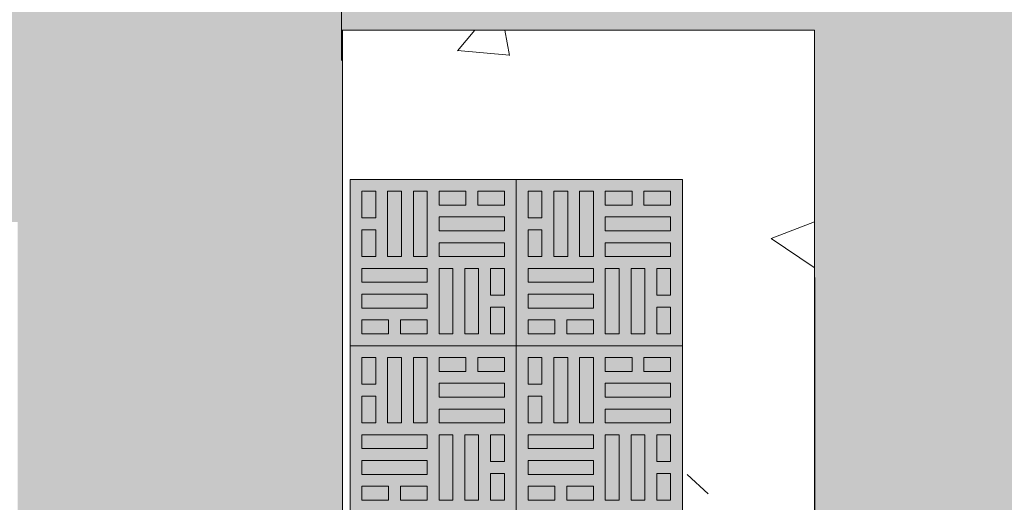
# Model space of a CAD drawing. Header units: metres. Extents: x 10.2 to 107.4, y -18.3 to 5.6.
# Tile 683 of 734: x 67.1 to 69.4, y 1.5 to 2.7. Entities that reach past the tile are written whole.
import ezdxf

# ---------------------------------------------------------------- set-up
doc = ezdxf.new("R2010")
doc.units = ezdxf.units.M
doc.layers.add('A-DETL', color=7, linetype='Continuous', lineweight=5, true_color=0x00a600)
for name, color, linetype, lineweight in [('A-DETL-GENF', 7, 'Continuous', 5), ('A-WALL-PATT', 7, 'Continuous', 5), ('I-WALL', 7, 'Continuous', 5), ('Q-CASE', 7, 'Continuous', 5)]:
    doc.layers.add(name, color=color, linetype=linetype, lineweight=lineweight)

# ---------------------------------------------------------------- blocks, each defined once
blk = doc.blocks.new('COBOGÓ-TACO-CHINÊS6 - COBOGÓ-TACO-CHINÊS-1852677-FACH_AMARELO_mini')
at = {"layer": 'Q-CASE', "true_color": 0xd2d2d2}
h = blk.add_hatch(color=254, dxfattribs=at)
h.paths.add_polyline_path([(-15.295, 1.52), (-14.905, 1.52), (-14.905, 1.91), (-15.295, 1.91), (-15.295, 1.6686)])
h.paths.add_polyline_path([(-15.0258, 1.5479), (-15.0258, 1.7011), (-14.9933, 1.7011), (-14.9933, 1.5479)])
h.paths.add_polyline_path([(-15.0536, 1.5479), (-15.0861, 1.5479), (-15.0861, 1.7011), (-15.0536, 1.7011)])
h.paths.add_polyline_path([(-14.9654, 1.5479), (-14.9654, 1.6105), (-14.9329, 1.6105), (-14.9329, 1.5479)])
h.paths.add_polyline_path([(-15.114, 1.5479), (-15.1766, 1.5479), (-15.1766, 1.5804), (-15.114, 1.5804), (-15.114, 1.5521)])
h.paths.add_polyline_path([(-15.2597, 1.5479), (-15.2672, 1.5479), (-15.2672, 1.5804), (-15.2045, 1.5804), (-15.2045, 1.5479)])
h.paths.add_polyline_path([(-15.2605, 1.6082), (-15.2672, 1.6082), (-15.2672, 1.6407), (-15.114, 1.6407), (-15.114, 1.6082), (-15.2597, 1.6082)])
h.paths.add_polyline_path([(-14.953, 1.6384), (-14.9654, 1.6384), (-14.9654, 1.7011), (-14.9329, 1.7011), (-14.9329, 1.6384)])
h.paths.add_polyline_path([(-15.114, 1.6686), (-15.2672, 1.6686), (-15.2651, 1.7011), (-15.114, 1.7011)])
h.paths.add_polyline_path([(-15.2347, 1.7289), (-15.2672, 1.7289), (-15.2672, 1.7916), (-15.2347, 1.7916), (-15.2347, 1.7712)])
h.paths.add_polyline_path([(-15.2068, 1.7289), (-15.2068, 1.8821), (-15.1743, 1.8821), (-15.1743, 1.7289)])
h.paths.add_polyline_path([(-14.9372, 1.7289), (-15.0861, 1.7289), (-15.0861, 1.7614), (-14.9329, 1.7614), (-14.9329, 1.7289)])
h.paths.add_polyline_path([(-15.114, 1.7289), (-15.1465, 1.7289), (-15.1465, 1.8821), (-15.114, 1.8821), (-15.114, 1.7614)])
h.paths.add_polyline_path([(-14.9329, 1.7893), (-15.0861, 1.7893), (-15.0861, 1.8218), (-14.9329, 1.8218)])
h.paths.add_polyline_path([(-15.2347, 1.8195), (-15.2672, 1.8195), (-15.2672, 1.8821), (-15.2347, 1.8821)])
h.paths.add_polyline_path([(-15.0583, 1.8496), (-15.0861, 1.8496), (-15.0861, 1.8821), (-15.0234, 1.8821), (-15.0234, 1.8496)])
h.paths.add_polyline_path([(-14.9329, 1.8496), (-14.9956, 1.8496), (-14.9956, 1.8821), (-14.9329, 1.8821), (-14.9329, 1.8543)])
at = {"layer": 'Q-CASE'}
for p, q in [((-14.905, 1.91), (-15.295, 1.91)), ((-14.905, 1.52), (-14.905, 1.91)), ((-15.295, 1.52), (-14.905, 1.52))]:
    blk.add_line(p, q, dxfattribs=at)
blk = doc.blocks.new('COBOGÓ-TACO-CHINÊS7 - COBOGÓ-TACO-CHINÊS-1852754-FACH_AMARELO_mini')
at = {"layer": 'Q-CASE', "true_color": 0xd2d2d2}
h = blk.add_hatch(color=254, dxfattribs=at)
h.paths.add_polyline_path([(-14.6033, 1.52), (-14.515, 1.52), (-14.515, 1.91), (-14.905, 1.91), (-14.905, 1.52), (-14.6358, 1.52)])
h.paths.add_polyline_path([(-14.724, 1.5479), (-14.7866, 1.5479), (-14.7866, 1.5804), (-14.724, 1.5804), (-14.724, 1.5521)])
h.paths.add_polyline_path([(-14.5429, 1.5479), (-14.5754, 1.5479), (-14.5754, 1.6105), (-14.5429, 1.6105)])
h.paths.add_polyline_path([(-14.6961, 1.5479), (-14.6961, 1.7011), (-14.6636, 1.7011), (-14.6636, 1.5479)])
h.paths.add_polyline_path([(-14.6033, 1.5479), (-14.6358, 1.5479), (-14.6358, 1.7011), (-14.6033, 1.7011), (-14.6033, 1.6105)])
h.paths.add_polyline_path([(-14.8145, 1.5479), (-14.8772, 1.5479), (-14.8772, 1.5804), (-14.8145, 1.5804), (-14.8145, 1.568)])
h.paths.add_polyline_path([(-14.8772, 1.6082), (-14.8772, 1.6407), (-14.724, 1.6407), (-14.724, 1.6082), (-14.8145, 1.6082)])
h.paths.add_polyline_path([(-14.5754, 1.6384), (-14.5754, 1.7011), (-14.5429, 1.7011), (-14.5429, 1.6384), (-14.563, 1.6384)])
h.paths.add_polyline_path([(-14.724, 1.6686), (-14.8772, 1.6686), (-14.8772, 1.7011), (-14.724, 1.7011)])
h.paths.add_polyline_path([(-14.8772, 1.7289), (-14.8772, 1.7916), (-14.8447, 1.7916), (-14.8447, 1.7289), (-14.8659, 1.7289)])
h.paths.add_polyline_path([(-14.8168, 1.7289), (-14.8168, 1.8821), (-14.7843, 1.8821), (-14.7843, 1.7289)])
h.paths.add_polyline_path([(-14.7565, 1.7289), (-14.7565, 1.8821), (-14.724, 1.8821), (-14.724, 1.7289)])
h.paths.add_polyline_path([(-14.6961, 1.7289), (-14.6961, 1.7614), (-14.5429, 1.7614), (-14.5429, 1.7289), (-14.6636, 1.7289)])
h.paths.add_polyline_path([(-14.6961, 1.7893), (-14.6961, 1.8218), (-14.5429, 1.8218), (-14.5429, 1.7893)])
h.paths.add_polyline_path([(-14.8447, 1.8195), (-14.8772, 1.8195), (-14.8772, 1.8821), (-14.8447, 1.8821)])
h.paths.add_polyline_path([(-14.5429, 1.8496), (-14.6056, 1.8496), (-14.6056, 1.8821), (-14.5429, 1.8821)])
h.paths.add_polyline_path([(-14.6683, 1.8496), (-14.6961, 1.8496), (-14.6961, 1.8821), (-14.6334, 1.8821), (-14.6334, 1.8496)])
at = {"layer": 'Q-CASE'}
for p, q in [((-14.905, 1.91), (-14.905, 1.52)), ((-14.515, 1.91), (-14.905, 1.91)), ((-14.905, 1.52), (-14.515, 1.52))]:
    blk.add_line(p, q, dxfattribs=at)
blk = doc.blocks.new('COBOGÓ-TACO-CHINÊS8 - COBOGÓ-TACO-CHINÊS-1852837-FACH_AMARELO_mini')
at = {"layer": 'Q-CASE', "true_color": 0xd2d2d2}
h = blk.add_hatch(color=254, dxfattribs=at)
h.paths.add_polyline_path([(-15.0861, 1.91), (-14.905, 1.91), (-14.905, 2.3), (-15.295, 2.3), (-15.295, 1.91), (-15.114, 1.91)])
h.paths.add_polyline_path([(-15.2597, 1.9379), (-15.2672, 1.9379), (-15.2672, 1.9704), (-15.2045, 1.9704), (-15.2045, 1.9379)])
h.paths.add_polyline_path([(-15.0861, 1.9379), (-15.0861, 2.0911), (-15.0536, 2.0911), (-15.0536, 1.9379)])
h.paths.add_polyline_path([(-14.9933, 1.9379), (-15.0258, 1.9379), (-15.0258, 2.0911), (-14.9933, 2.0911), (-14.9933, 2.0265)])
h.paths.add_polyline_path([(-15.1766, 1.9379), (-15.1766, 1.9704), (-15.114, 1.9704), (-15.114, 1.9379)])
h.paths.add_polyline_path([(-14.9329, 1.9379), (-14.9654, 1.9379), (-14.9654, 2.0005), (-14.9329, 2.0005)])
h.paths.add_polyline_path([(-15.2045, 1.9982), (-15.2672, 1.9982), (-15.2672, 2.0307), (-15.114, 2.0307), (-15.114, 1.9982), (-15.1766, 1.9982)])
h.paths.add_polyline_path([(-14.9654, 2.0284), (-14.9654, 2.0911), (-14.9329, 2.0911), (-14.9329, 2.0284), (-14.953, 2.0284)])
h.paths.add_polyline_path([(-15.114, 2.0586), (-15.2672, 2.0586), (-15.2672, 2.0911), (-15.114, 2.0911)])
h.paths.add_polyline_path([(-15.2068, 2.1189), (-15.2068, 2.2721), (-15.1743, 2.2721), (-15.1743, 2.1189)])
h.paths.add_polyline_path([(-15.2347, 2.1189), (-15.2672, 2.1189), (-15.2672, 2.1816), (-15.2347, 2.1816)])
h.paths.add_polyline_path([(-15.1465, 2.1189), (-15.1465, 2.2721), (-15.114, 2.2721), (-15.114, 2.1189)])
h.paths.add_polyline_path([(-15.0861, 2.1189), (-15.0861, 2.1514), (-14.9329, 2.1514), (-14.9329, 2.1189), (-15.0536, 2.1189)])
h.paths.add_polyline_path([(-15.0861, 2.1793), (-15.0861, 2.2118), (-14.9329, 2.2118), (-14.9329, 2.1793)])
h.paths.add_polyline_path([(-15.2597, 2.2095), (-15.2672, 2.2095), (-15.2672, 2.2721), (-15.2347, 2.2721), (-15.2347, 2.2095)])
h.paths.add_polyline_path([(-14.9329, 2.2396), (-14.9956, 2.2396), (-14.9956, 2.2721), (-14.9329, 2.2721)])
h.paths.add_polyline_path([(-15.0583, 2.2396), (-15.0861, 2.2396), (-15.0861, 2.2721), (-15.0234, 2.2721), (-15.0234, 2.2396)])
at = {"layer": 'Q-CASE'}
for p, q in [((-14.905, 1.91), (-14.905, 2.3)), ((-15.295, 1.91), (-14.905, 1.91))]:
    blk.add_line(p, q, dxfattribs=at)
blk = doc.blocks.new('COBOGÓ-TACO-CHINÊS10 - COBOGÓ-TACO-CHINÊS-1852914-FACH_AMARELO_mini')
at = {"layer": 'Q-CASE', "true_color": 0xd2d2d2}
h = blk.add_hatch(color=254, dxfattribs=at)
h.paths.add_polyline_path([(-14.8772, 1.91), (-14.515, 1.91), (-14.515, 2.3), (-14.905, 2.3), (-14.905, 1.91), (-14.8987, 1.91)])
h.paths.add_polyline_path([(-14.8568, 1.9379), (-14.8772, 1.9379), (-14.8772, 1.9704), (-14.8145, 1.9704), (-14.8145, 1.9379)])
h.paths.add_polyline_path([(-14.724, 1.9379), (-14.7866, 1.9379), (-14.7866, 1.9704), (-14.724, 1.9704), (-14.724, 1.9421)])
h.paths.add_polyline_path([(-14.6961, 1.9379), (-14.6961, 2.0911), (-14.6636, 2.0911), (-14.6636, 1.9379)])
h.paths.add_polyline_path([(-14.5429, 1.9379), (-14.5754, 1.9379), (-14.5754, 2.0005), (-14.5429, 2.0005)])
h.paths.add_polyline_path([(-14.6033, 1.9379), (-14.6358, 1.9379), (-14.6358, 2.0911), (-14.6033, 2.0911), (-14.6033, 2.0265)])
h.paths.add_polyline_path([(-14.724, 1.9982), (-14.8772, 1.9982), (-14.8772, 2.0307), (-14.724, 2.0307), (-14.724, 2.0265)])
h.paths.add_polyline_path([(-14.5429, 2.0284), (-14.5754, 2.0284), (-14.5754, 2.0911), (-14.5429, 2.0911)])
h.paths.add_polyline_path([(-14.724, 2.0586), (-14.8772, 2.0586), (-14.8772, 2.0911), (-14.724, 2.0911)])
h.paths.add_polyline_path([(-14.724, 2.1189), (-14.7565, 2.1189), (-14.7565, 2.2721), (-14.724, 2.2721), (-14.724, 2.137)])
h.paths.add_polyline_path([(-14.8772, 2.1189), (-14.8772, 2.1816), (-14.8447, 2.1816), (-14.8447, 2.1189), (-14.8659, 2.1189)])
h.paths.add_polyline_path([(-14.8168, 2.1189), (-14.8168, 2.2721), (-14.7843, 2.2721), (-14.7843, 2.1189)])
h.paths.add_polyline_path([(-14.6961, 2.1189), (-14.6961, 2.1514), (-14.5429, 2.1514), (-14.5429, 2.1189), (-14.6636, 2.1189)])
h.paths.add_polyline_path([(-14.6961, 2.1793), (-14.6961, 2.2118), (-14.5429, 2.2118), (-14.5429, 2.1793)])
h.paths.add_polyline_path([(-14.8447, 2.2095), (-14.8772, 2.2095), (-14.8772, 2.2721), (-14.8447, 2.2721)])
h.paths.add_polyline_path([(-14.6961, 2.2396), (-14.6961, 2.2721), (-14.6334, 2.2721), (-14.6334, 2.2396), (-14.6683, 2.2396)])
h.paths.add_polyline_path([(-14.6056, 2.2396), (-14.6056, 2.2721), (-14.5429, 2.2721), (-14.5429, 2.2396), (-14.5831, 2.2396)])
at = {"layer": 'Q-CASE'}
for p, q in [((-14.905, 2.3), (-14.905, 1.91)), ((-14.905, 1.91), (-14.515, 1.91))]:
    blk.add_line(p, q, dxfattribs=at)

msp = doc.modelspace()

# ---------------------------------------------------------------- hatches: boundary and pattern name
at = {"layer": 'A-DETL-GENF', "true_color": 0xffee7f}
h = msp.add_hatch(color=41, dxfattribs=at)
h.paths.add_polyline_path([(65.2305, -0.11), (65.863, -0.11), (65.863, 0.85), (65.063, 0.85), (65.063, -0.11), (65.2254, -0.11)])
h.paths.add_polyline_path([(71.903, -0.06), (71.903, 3.625), (70.818, 3.625), (70.818, 2.088), (70.933, 2.088), (70.933, 1.888), (70.818, 1.888), (70.818, 1.538), (70.884, 1.5359), (70.8845, 1.5337), (70.883, 1.11), (70.818, 1.11), (70.818, -0.0593), (71.4878, -0.0597)])
h.paths.add_polyline_path([(69.3231, -0.06), (70.748, -0.06), (70.748, 1.11), (70.683, 1.11), (70.6815, 1.3526), (70.6837, 1.5374), (70.6874, 1.538), (70.748, 1.538), (70.748, 1.888), (70.633, 1.888), (70.633, 2.088), (70.748, 2.088), (70.748, 3.625), (67.823, 3.625), (67.823, 2.65), (68.9331, 2.6496), (68.9332, -0.0288), (69.3222, -0.0599)])
h.paths.add_polyline_path([(65.3878, 0.13), (65.2254, 0.1307), (65.2164, 0.1359), (65.2112, 0.145), (65.2105, 0.15), (65.2112, 0.5152), (65.2164, 0.5241), (65.227, 0.5295), (65.2305, 0.53), (65.7007, 0.5293), (65.7097, 0.5241), (65.7149, 0.5152), (65.7155, 0.4946), (65.7149, 0.1448), (65.7097, 0.1359), (65.6991, 0.1305), (65.6902, 0.13), (65.5323, 0.13)])
h.paths.add_polyline_path([(68.5348, 0.3779), (68.5348, 0.5311), (68.5023, 0.5311), (68.5023, 0.3779)])
h.paths.add_polyline_path([(68.0845, 0.3779), (68.0845, 0.5311), (68.052, 0.5311), (68.052, 0.3779)])
h.paths.add_polyline_path([(68.5952, 0.3779), (68.5952, 0.4405), (68.5627, 0.4405), (68.5627, 0.3779)])
h.paths.add_polyline_path([(68.4745, 0.3779), (68.4745, 0.5311), (68.442, 0.5311), (68.442, 0.3779)])
h.paths.add_polyline_path([(68.1123, 0.3779), (68.1448, 0.3779), (68.1448, 0.5311), (68.1123, 0.5311), (68.1123, 0.3881)])
h.paths.add_polyline_path([(67.9336, 0.3779), (67.9336, 0.4104), (67.8709, 0.4104), (67.8709, 0.3779), (67.8784, 0.3779)])
h.paths.add_polyline_path([(68.4141, 0.3779), (68.4141, 0.4104), (68.3514, 0.4104), (68.3514, 0.3779), (68.3713, 0.3779)])
h.paths.add_polyline_path([(68.1727, 0.3779), (68.2052, 0.3779), (68.2052, 0.4405), (68.1727, 0.4405), (68.1727, 0.4104)])
h.paths.add_polyline_path([(67.9813, 0.3779), (68.0241, 0.3779), (68.0241, 0.4104), (67.9614, 0.4104), (67.9614, 0.3779)])
h.paths.add_polyline_path([(68.3236, 0.3779), (68.3236, 0.4104), (68.2609, 0.4104), (68.2609, 0.3779)])
h.paths.add_polyline_path([(67.8784, 0.4382), (68.0241, 0.4382), (68.0241, 0.4707), (67.8709, 0.4707), (67.8709, 0.4382)])
h.paths.add_polyline_path([(68.3902, 0.4382), (68.4141, 0.4382), (68.4141, 0.4707), (68.2609, 0.4707), (68.2609, 0.4382), (68.3514, 0.4382)])
h.paths.add_polyline_path([(68.5952, 0.4684), (68.5952, 0.5311), (68.5627, 0.5311), (68.5627, 0.4684), (68.5751, 0.4684)])
h.paths.add_polyline_path([(68.2052, 0.4684), (68.2052, 0.5311), (68.1727, 0.5311), (68.1727, 0.4684), (68.1851, 0.4684)])
h.paths.add_polyline_path([(67.8709, 0.4986), (68.0241, 0.4986), (68.0241, 0.5311), (67.8709, 0.5311)])
h.paths.add_polyline_path([(68.2609, 0.4986), (68.4141, 0.4986), (68.4141, 0.5311), (68.2609, 0.5311)])
h.paths.add_polyline_path([(68.3816, 0.5589), (68.4141, 0.5589), (68.4141, 0.7121), (68.3816, 0.7121), (68.3816, 0.5673)])
h.paths.add_polyline_path([(68.442, 0.5589), (68.5952, 0.5589), (68.5952, 0.5914), (68.442, 0.5914)])
h.paths.add_polyline_path([(67.8784, 0.5589), (67.9034, 0.5589), (67.9034, 0.6216), (67.8709, 0.6216), (67.8709, 0.5589)])
h.paths.add_polyline_path([(68.3213, 0.5589), (68.3538, 0.5589), (68.3538, 0.7121), (68.3213, 0.7121), (68.3213, 0.5739)])
h.paths.add_polyline_path([(68.2609, 0.5589), (68.2934, 0.5589), (68.2934, 0.6216), (68.2609, 0.6216)])
h.paths.add_polyline_path([(67.9313, 0.5589), (67.9638, 0.5589), (67.9638, 0.7121), (67.9313, 0.7121), (67.9313, 0.5739)])
h.paths.add_polyline_path([(67.9916, 0.5589), (68.0241, 0.5589), (68.0241, 0.7121), (67.9916, 0.7121), (67.9916, 0.5673)])
h.paths.add_polyline_path([(68.052, 0.5589), (68.2052, 0.5589), (68.2052, 0.5914), (68.052, 0.5914)])
h.paths.add_polyline_path([(68.2052, 0.6193), (68.2052, 0.6518), (68.052, 0.6518), (68.052, 0.6193), (68.1949, 0.6193)])
h.paths.add_polyline_path([(68.5673, 0.6193), (68.5952, 0.6193), (68.5952, 0.6518), (68.442, 0.6518), (68.442, 0.6193), (68.5325, 0.6193)])
h.paths.add_polyline_path([(67.9034, 0.6495), (67.9034, 0.7121), (67.8709, 0.7121), (67.8709, 0.6495), (67.8784, 0.6495)])
h.paths.add_polyline_path([(68.2934, 0.6495), (68.2934, 0.7121), (68.2609, 0.7121), (68.2609, 0.6495)])
h.paths.add_polyline_path([(68.5952, 0.6796), (68.5952, 0.7121), (68.5325, 0.7121), (68.5325, 0.6796), (68.5627, 0.6796)])
h.paths.add_polyline_path([(68.1727, 0.6796), (68.2052, 0.6796), (68.2052, 0.7121), (68.1425, 0.7121), (68.1425, 0.6796), (68.1704, 0.6796)])
h.paths.add_polyline_path([(68.052, 0.6796), (68.1147, 0.6796), (68.1147, 0.7121), (68.052, 0.7121), (68.052, 0.7008)])
h.paths.add_polyline_path([(68.5047, 0.6796), (68.5047, 0.7121), (68.442, 0.7121), (68.442, 0.6796), (68.4698, 0.6796)])
h.paths.add_polyline_path([(67.9336, 0.7679), (67.9336, 0.8004), (67.8709, 0.8004), (67.8709, 0.7679), (67.8784, 0.7679)])
h.paths.add_polyline_path([(67.9614, 0.7679), (68.0241, 0.7679), (68.0241, 0.8004), (67.9614, 0.8004)])
h.paths.add_polyline_path([(68.2052, 0.7679), (68.2052, 0.8305), (68.1727, 0.8305), (68.1727, 0.7679)])
h.paths.add_polyline_path([(68.1448, 0.7679), (68.1448, 0.9211), (68.1123, 0.9211), (68.1123, 0.7679)])
h.paths.add_polyline_path([(68.0845, 0.7679), (68.0845, 0.9211), (68.052, 0.9211), (68.052, 0.7679)])
h.paths.add_polyline_path([(68.5348, 0.7679), (68.5348, 0.9211), (68.5023, 0.9211), (68.5023, 0.7679)])
h.paths.add_polyline_path([(68.3514, 0.7679), (68.4141, 0.7679), (68.4141, 0.8004), (68.3514, 0.8004)])
h.paths.add_polyline_path([(68.2609, 0.7679), (68.3236, 0.7679), (68.3236, 0.8004), (68.2609, 0.8004)])
h.paths.add_polyline_path([(68.5952, 0.7679), (68.5952, 0.8305), (68.5627, 0.8305), (68.5627, 0.7679)])
h.paths.add_polyline_path([(68.442, 0.7679), (68.4745, 0.7679), (68.4745, 0.9211), (68.442, 0.9211), (68.442, 0.7818)])
h.paths.add_polyline_path([(67.8784, 0.8282), (68.0241, 0.8282), (68.0241, 0.8607), (67.8709, 0.8607), (67.8709, 0.8282)])
h.paths.add_polyline_path([(68.3236, 0.8282), (68.4141, 0.8282), (68.4141, 0.8607), (68.2609, 0.8607), (68.2609, 0.8282), (68.2738, 0.8282)])
h.paths.add_polyline_path([(68.5952, 0.8584), (68.5952, 0.9211), (68.5627, 0.9211), (68.5627, 0.8584), (68.5751, 0.8584)])
h.paths.add_polyline_path([(68.2052, 0.8584), (68.2052, 0.9211), (68.1727, 0.9211), (68.1727, 0.8584), (68.1851, 0.8584)])
h.paths.add_polyline_path([(68.0241, 0.8886), (68.0241, 0.9211), (67.8709, 0.9211), (67.8709, 0.8886), (67.9916, 0.8886)])
h.paths.add_polyline_path([(68.4141, 0.8886), (68.4141, 0.9211), (68.2609, 0.9211), (68.2609, 0.8886), (68.3816, 0.8886)])
h.paths.add_polyline_path([(67.9638, 0.9489), (67.9638, 1.1021), (67.9313, 1.1021), (67.9313, 0.9489)])
h.paths.add_polyline_path([(68.4141, 0.9489), (68.4141, 1.1021), (68.3816, 1.1021), (68.3816, 0.9489)])
h.paths.add_polyline_path([(68.2934, 0.9489), (68.2934, 1.0116), (68.2609, 1.0116), (68.2609, 0.9489)])
h.paths.add_polyline_path([(68.3538, 0.9489), (68.3538, 1.1021), (68.3213, 1.1021), (68.3213, 0.9489)])
h.paths.add_polyline_path([(67.9916, 0.9489), (68.0241, 0.9489), (68.0241, 1.1021), (67.9916, 1.1021), (67.9916, 0.9814)])
h.paths.add_polyline_path([(67.8784, 0.9489), (67.9034, 0.9489), (67.9034, 1.0116), (67.8709, 1.0116), (67.8709, 0.9489)])
h.paths.add_polyline_path([(68.442, 0.9489), (68.5952, 0.9489), (68.5952, 0.9814), (68.442, 0.9814)])
h.paths.add_polyline_path([(68.052, 0.9489), (68.2052, 0.9489), (68.2052, 0.9814), (68.052, 0.9814)])
h.paths.add_polyline_path([(68.5849, 1.0093), (68.5952, 1.0093), (68.5952, 1.0418), (68.442, 1.0418), (68.442, 1.0093), (68.5673, 1.0093)])
h.paths.add_polyline_path([(68.052, 1.0093), (68.2052, 1.0093), (68.2052, 1.0418), (68.052, 1.0418)])
h.paths.add_polyline_path([(67.9034, 1.0395), (67.9034, 1.1021), (67.8709, 1.1021), (67.8709, 1.0395), (67.8784, 1.0395)])
h.paths.add_polyline_path([(68.2934, 1.0395), (68.2918, 1.1021), (68.2609, 1.1021), (68.2609, 1.0395), (68.2836, 1.0395)])
h.paths.add_polyline_path([(68.165, 1.0696), (68.2052, 1.0696), (68.2052, 1.1021), (68.1425, 1.1021), (68.1425, 1.0696)])
h.paths.add_polyline_path([(68.0798, 1.0696), (68.1147, 1.0696), (68.1147, 1.1021), (68.052, 1.1021), (68.052, 1.0696)])
h.paths.add_polyline_path([(68.5047, 1.0696), (68.5047, 1.1021), (68.442, 1.1021), (68.442, 1.0696), (68.4698, 1.0696)])
h.paths.add_polyline_path([(68.5952, 1.0696), (68.5952, 1.1021), (68.5325, 1.1021), (68.5325, 1.0696), (68.5627, 1.0696)])
h.paths.add_polyline_path([(68.1123, 1.1579), (68.1448, 1.1579), (68.1448, 1.3111), (68.1123, 1.3111), (68.1123, 1.1681)])
h.paths.add_polyline_path([(68.0845, 1.1579), (68.0845, 1.3111), (68.052, 1.3111), (68.052, 1.1579)])
h.paths.add_polyline_path([(67.8784, 1.1579), (67.9336, 1.1579), (67.9336, 1.1904), (67.8709, 1.1904), (67.8709, 1.1579)])
h.paths.add_polyline_path([(68.2052, 1.1579), (68.2052, 1.2205), (68.1727, 1.2205), (68.1727, 1.1579)])
h.paths.add_polyline_path([(68.0241, 1.1579), (68.0241, 1.1904), (67.9614, 1.1904), (67.9614, 1.1579), (67.9813, 1.1579)])
h.paths.add_polyline_path([(68.4141, 1.1579), (68.4141, 1.1904), (68.3514, 1.1904), (68.3514, 1.1579), (68.3713, 1.1579)])
h.paths.add_polyline_path([(68.5952, 1.1579), (68.5952, 1.2205), (68.5627, 1.2205), (68.5627, 1.1579)])
h.paths.add_polyline_path([(68.3209, 1.1579), (68.3236, 1.1579), (68.323, 1.1904), (68.2609, 1.1904), (68.2609, 1.1579), (68.313, 1.1579)])
h.paths.add_polyline_path([(68.5023, 1.1579), (68.5348, 1.1579), (68.5348, 1.3111), (68.5023, 1.3111), (68.5023, 1.1681)])
h.paths.add_polyline_path([(68.442, 1.1579), (68.4745, 1.1579), (68.4745, 1.3111), (68.442, 1.3111), (68.442, 1.1718)])
h.paths.add_polyline_path([(67.9336, 1.2182), (68.0241, 1.2182), (68.0241, 1.2507), (67.8709, 1.2507), (67.8709, 1.2182), (67.8784, 1.2182)])
h.paths.add_polyline_path([(68.3296, 1.2182), (68.4141, 1.2182), (68.4141, 1.2507), (68.2609, 1.2507), (68.2609, 1.2182), (68.3236, 1.2182)])
h.paths.add_polyline_path([(68.1851, 1.2484), (68.2052, 1.2484), (68.2052, 1.3111), (68.1727, 1.3111), (68.1727, 1.2484)])
h.paths.add_polyline_path([(68.5751, 1.2484), (68.5952, 1.2484), (68.5952, 1.3111), (68.5627, 1.3111), (68.5627, 1.2484)])
h.paths.add_polyline_path([(68.2609, 1.2786), (68.4141, 1.2786), (68.4141, 1.3111), (68.2609, 1.3111)])
h.paths.add_polyline_path([(67.9034, 1.2786), (68.0241, 1.2786), (68.0241, 1.3111), (67.8709, 1.3111), (67.8709, 1.2786), (67.8784, 1.2786)])
h.paths.add_polyline_path([(68.0241, 1.3389), (68.0241, 1.4921), (67.9916, 1.4921), (67.9916, 1.3389)])
h.paths.add_polyline_path([(67.9638, 1.3389), (67.9638, 1.4921), (67.9313, 1.4921), (67.9313, 1.3389)])
h.paths.add_polyline_path([(68.4141, 1.3389), (68.4141, 1.4921), (68.3816, 1.4921), (68.3816, 1.3389)])
h.paths.add_polyline_path([(68.3538, 1.3389), (68.3538, 1.4921), (68.3213, 1.4921), (68.3213, 1.3389)])
h.paths.add_polyline_path([(68.2609, 1.3389), (68.2934, 1.3389), (68.2934, 1.4016), (68.2609, 1.4016)])
h.paths.add_polyline_path([(67.9034, 1.3389), (67.9034, 1.4016), (67.8709, 1.4016), (67.8709, 1.3389), (67.8784, 1.3389)])
h.paths.add_polyline_path([(68.442, 1.3389), (68.5952, 1.3389), (68.5952, 1.3714), (68.442, 1.3714)])
h.paths.add_polyline_path([(68.052, 1.3389), (68.2052, 1.3389), (68.2052, 1.3714), (68.052, 1.3714)])
h.paths.add_polyline_path([(68.1773, 1.3993), (68.2052, 1.3993), (68.2052, 1.4318), (68.052, 1.4318), (68.052, 1.3993), (68.1425, 1.3993)])
h.paths.add_polyline_path([(68.442, 1.3993), (68.5952, 1.3993), (68.5952, 1.4318), (68.442, 1.4318)])
h.paths.add_polyline_path([(67.8784, 1.4295), (67.9034, 1.4295), (67.9034, 1.4921), (67.8709, 1.4921), (67.8709, 1.4295)])
h.paths.add_polyline_path([(68.2934, 1.4295), (68.2934, 1.4921), (68.2609, 1.4921), (68.2609, 1.4295)])
h.paths.add_polyline_path([(68.052, 1.4596), (68.1147, 1.4596), (68.1147, 1.4921), (68.052, 1.4921), (68.052, 1.4808)])
h.paths.add_polyline_path([(68.1425, 1.4596), (68.2052, 1.4596), (68.2052, 1.4921), (68.1425, 1.4921), (68.1425, 1.4639)])
h.paths.add_polyline_path([(68.4698, 1.4596), (68.5047, 1.4596), (68.5047, 1.4921), (68.442, 1.4921), (68.442, 1.4596)])
h.paths.add_polyline_path([(68.5952, 1.4596), (68.5952, 1.4921), (68.5325, 1.4921), (68.5325, 1.4596), (68.5627, 1.4596)])
h.paths.add_polyline_path([(68.5673, 1.5479), (68.5952, 1.5479), (68.5952, 1.6105), (68.5627, 1.6105), (68.5627, 1.5479)])
h.paths.add_polyline_path([(68.4141, 1.5479), (68.4141, 1.5804), (68.3514, 1.5804), (68.3514, 1.5479), (68.3713, 1.5479)])
h.paths.add_polyline_path([(68.5023, 1.5479), (68.5348, 1.5479), (68.5348, 1.7011), (68.5023, 1.7011), (68.5023, 1.5581)])
h.paths.add_polyline_path([(67.9813, 1.5479), (68.0241, 1.5479), (68.0241, 1.5804), (67.9614, 1.5804), (67.9614, 1.5479)])
h.paths.add_polyline_path([(68.3236, 1.5479), (68.3236, 1.5804), (68.2609, 1.5804), (68.2609, 1.5479)])
h.paths.add_polyline_path([(68.2052, 1.5479), (68.2052, 1.6105), (68.1727, 1.6105), (68.1727, 1.5479)])
h.paths.add_polyline_path([(67.9336, 1.5479), (67.9336, 1.5804), (67.8709, 1.5804), (67.8709, 1.5479), (67.8784, 1.5479)])
h.paths.add_polyline_path([(68.4745, 1.5479), (68.4745, 1.7011), (68.442, 1.7011), (68.442, 1.5479)])
h.paths.add_polyline_path([(68.1448, 1.5479), (68.1448, 1.7011), (68.1123, 1.7011), (68.1123, 1.5479)])
h.paths.add_polyline_path([(68.0845, 1.5479), (68.0845, 1.7011), (68.052, 1.7011), (68.052, 1.5479)])
h.paths.add_polyline_path([(68.0241, 1.6082), (68.0241, 1.6407), (67.8709, 1.6407), (67.8709, 1.6082), (68.0091, 1.6082)])
h.paths.add_polyline_path([(68.2738, 1.6082), (68.4141, 1.6082), (68.4141, 1.6407), (68.2609, 1.6407), (68.2609, 1.6082)])
h.paths.add_polyline_path([(68.1727, 1.6384), (68.2052, 1.6384), (68.2052, 1.7011), (68.1727, 1.7011), (68.1727, 1.6732)])
h.paths.add_polyline_path([(68.5813, 1.6384), (68.5952, 1.6384), (68.5952, 1.7011), (68.5627, 1.7011), (68.5627, 1.6384)])
h.paths.add_polyline_path([(68.2934, 1.6686), (68.4141, 1.6686), (68.4141, 1.7011), (68.2609, 1.7011), (68.2609, 1.6686)])
h.paths.add_polyline_path([(68.0241, 1.6686), (68.0241, 1.7011), (67.8709, 1.7011), (67.8709, 1.6686), (67.9916, 1.6686)])
h.paths.add_polyline_path([(68.1448, 1.7289), (68.2052, 1.7289), (68.2052, 1.7614), (68.052, 1.7614), (68.052, 1.7289), (68.1174, 1.7289)])
h.paths.add_polyline_path([(67.8716, 1.7289), (67.9034, 1.7289), (67.9034, 1.7916), (67.8709, 1.7916), (67.8709, 1.7289)])
h.paths.add_polyline_path([(68.0241, 1.7289), (68.0241, 1.8821), (67.9916, 1.8821), (67.9916, 1.7289)])
h.paths.add_polyline_path([(67.9313, 1.7289), (67.9638, 1.7289), (67.9638, 1.8821), (67.9313, 1.8821), (67.9313, 1.7439)])
h.paths.add_polyline_path([(68.2609, 1.7289), (68.2934, 1.7289), (68.2934, 1.7916), (68.2609, 1.7916), (68.2609, 1.7614)])
h.paths.add_polyline_path([(68.3213, 1.7289), (68.3538, 1.7289), (68.3538, 1.8821), (68.3213, 1.8821), (68.3213, 1.7439)])
h.paths.add_polyline_path([(68.3816, 1.7289), (68.4141, 1.7289), (68.4141, 1.8821), (68.3816, 1.8821), (68.3816, 1.7373)])
h.paths.add_polyline_path([(68.442, 1.7289), (68.5952, 1.7289), (68.5952, 1.7614), (68.442, 1.7614)])
h.paths.add_polyline_path([(68.052, 1.7893), (68.2052, 1.7893), (68.2052, 1.8218), (68.052, 1.8218)])
h.paths.add_polyline_path([(68.5952, 1.7893), (68.5952, 1.8218), (68.442, 1.8218), (68.442, 1.7893), (68.5849, 1.7893)])
h.paths.add_polyline_path([(67.9034, 1.8195), (67.9034, 1.8821), (67.8709, 1.8821), (67.8709, 1.8195), (67.8784, 1.8195)])
h.paths.add_polyline_path([(68.2934, 1.8195), (68.2934, 1.8821), (68.2609, 1.8821), (68.2609, 1.8195)])
h.paths.add_polyline_path([(68.5325, 1.8496), (68.5952, 1.8496), (68.5952, 1.8821), (68.5325, 1.8821), (68.5325, 1.8539)])
h.paths.add_polyline_path([(68.5047, 1.8496), (68.5047, 1.8821), (68.442, 1.8821), (68.442, 1.8496), (68.4698, 1.8496)])
h.paths.add_polyline_path([(68.1727, 1.8496), (68.2052, 1.8496), (68.2052, 1.8821), (68.1425, 1.8821), (68.1425, 1.8496), (68.1704, 1.8496)])
h.paths.add_polyline_path([(68.0798, 1.8496), (68.1147, 1.8496), (68.1147, 1.8821), (68.052, 1.8821), (68.052, 1.8496)])
h.paths.add_polyline_path([(67.9614, 1.9379), (68.0241, 1.9379), (68.0241, 1.9704), (67.9614, 1.9704)])
h.paths.add_polyline_path([(68.5348, 1.9379), (68.5348, 2.0911), (68.5023, 2.0911), (68.5023, 1.9379)])
h.paths.add_polyline_path([(68.1448, 1.9379), (68.1448, 2.0911), (68.1123, 2.0911), (68.1123, 1.9379)])
h.paths.add_polyline_path([(68.5627, 1.9379), (68.5952, 1.9379), (68.5952, 2.0005), (68.5627, 2.0005), (68.5627, 1.9704)])
h.paths.add_polyline_path([(67.8709, 1.9379), (67.9336, 1.9379), (67.9336, 1.9704), (67.8709, 1.9704)])
h.paths.add_polyline_path([(68.1727, 1.9379), (68.2052, 1.9379), (68.2052, 2.0005), (68.1727, 2.0005), (68.1727, 1.9704)])
h.paths.add_polyline_path([(68.052, 1.9379), (68.0845, 1.9379), (68.0845, 2.0911), (68.052, 2.0911), (68.052, 1.9518)])
h.paths.add_polyline_path([(68.2813, 1.9379), (68.3236, 1.9379), (68.3236, 1.9704), (68.2609, 1.9704), (68.2609, 1.9379)])
h.paths.add_polyline_path([(68.4745, 1.9379), (68.4745, 2.0911), (68.442, 2.0911), (68.442, 1.9379)])
h.paths.add_polyline_path([(68.3514, 1.9379), (68.4141, 1.9379), (68.4141, 1.9704), (68.3514, 1.9704)])
h.paths.add_polyline_path([(67.9336, 1.9982), (68.0241, 1.9982), (68.0241, 2.0307), (67.8709, 2.0307), (67.8709, 1.9982), (67.8784, 1.9982)])
h.paths.add_polyline_path([(68.4141, 1.9982), (68.4141, 2.0307), (68.2609, 2.0307), (68.2609, 1.9982), (68.3991, 1.9982)])
h.paths.add_polyline_path([(68.1851, 2.0284), (68.2052, 2.0284), (68.2052, 2.0911), (68.1727, 2.0911), (68.1727, 2.0284)])
h.paths.add_polyline_path([(68.5952, 2.0284), (68.5952, 2.0911), (68.5627, 2.0911), (68.5627, 2.0284), (68.5813, 2.0284)])
h.paths.add_polyline_path([(67.9638, 2.0586), (68.0241, 2.0586), (68.0241, 2.0911), (67.8709, 2.09), (67.8709, 2.0586), (67.9313, 2.0586)])
h.paths.add_polyline_path([(68.2609, 2.0586), (68.4141, 2.0586), (68.4141, 2.0911), (68.2609, 2.0911)])
h.paths.add_polyline_path([(67.9916, 2.1189), (68.0241, 2.1189), (68.0241, 2.2721), (67.9916, 2.2721), (67.9916, 2.1514)])
h.paths.add_polyline_path([(67.8709, 2.1189), (67.9034, 2.1189), (67.9034, 2.1816), (67.8709, 2.1816)])
h.paths.add_polyline_path([(67.9313, 2.1189), (67.9638, 2.1189), (67.9638, 2.2721), (67.9313, 2.2721), (67.9313, 2.1339)])
h.paths.add_polyline_path([(68.3816, 2.1189), (68.4141, 2.1189), (68.4141, 2.2721), (68.3816, 2.2721), (68.3816, 2.1273)])
h.paths.add_polyline_path([(68.2609, 2.1189), (68.2934, 2.1189), (68.2934, 2.1816), (68.2609, 2.1816)])
h.paths.add_polyline_path([(68.3213, 2.1189), (68.3538, 2.1189), (68.3538, 2.2721), (68.3213, 2.2721), (68.3213, 2.1339)])
h.paths.add_polyline_path([(68.052, 2.1189), (68.2052, 2.1189), (68.2052, 2.1514), (68.052, 2.1514)])
h.paths.add_polyline_path([(68.442, 2.1189), (68.5952, 2.1189), (68.5952, 2.1514), (68.442, 2.1514)])
h.paths.add_polyline_path([(68.1147, 2.1793), (68.2052, 2.1793), (68.2052, 2.2118), (68.052, 2.2118), (68.052, 2.1793), (68.0759, 2.1793)])
h.paths.add_polyline_path([(68.442, 2.1793), (68.5952, 2.1793), (68.5952, 2.2118), (68.442, 2.2118)])
h.paths.add_polyline_path([(67.8784, 2.2095), (67.9034, 2.2095), (67.9031, 2.2721), (67.8709, 2.2705), (67.8709, 2.2095)])
h.paths.add_polyline_path([(68.2609, 2.2095), (68.2934, 2.2095), (68.2934, 2.2721), (68.2609, 2.2721)])
h.paths.add_polyline_path([(68.5627, 2.2396), (68.5952, 2.2396), (68.5952, 2.2721), (68.5325, 2.2721), (68.5325, 2.2396), (68.555, 2.2396)])
h.paths.add_polyline_path([(68.442, 2.2396), (68.5047, 2.2396), (68.5047, 2.2721), (68.442, 2.2721), (68.442, 2.2608)])
h.paths.add_polyline_path([(68.0798, 2.2396), (68.1147, 2.2396), (68.1147, 2.2721), (68.052, 2.2721), (68.052, 2.2396)])
h.paths.add_polyline_path([(68.2052, 2.2396), (68.2052, 2.2721), (68.1425, 2.2721), (68.1425, 2.2396), (68.1727, 2.2396)])
h.paths.add_polyline_path([(69.8185, 3.67), (70.748, 3.67), (70.75, 4.93), (70.818, 4.93), (70.818, 3.67), (71.903, 3.67), (71.9014, 5.225), (67.668, 5.225), (67.668, 4.27), (67.843, 4.27), (67.843, 4.225), (67.823, 4.225), (67.823, 3.67), (69.7733, 3.67)])
at = {"layer": 'A-DETL-GENF', "true_color": 0xdbcc9e}
msp.add_hatch(color=9, dxfattribs=at).paths.add_polyline_path([(64.903, 2.5786), (67.823, 2.5786), (67.823, 2.6986), (64.903, 2.6986), (64.903, 2.65)])
at = {"layer": 'A-WALL-PATT', "true_color": 0xa2a2a2}
h = msp.add_hatch(dxfattribs=at)
h.set_pattern_fill('FP_26', color=253, style=0, pattern_type=2)
h.set_pattern_definition([(50, (66.9191, 1.2), (1.45713, -0.1272), [0.1524, -1.676]), (355, (66.9191, 1.2), (-0.2819, 1.5284), [0.1219, -1.341]), (100.45, (67.0411, 1.189), (1.1755, 1.40046), [0.1295, -1.425]), (46.184, (66.919, 1.606), (2.169, -0.3364), [0.2286, -2.515]), (96.64, (67.1, 1.578), (1.899, 1.9797), [0.1943, -2.137]), (351.18, (66.919, 1.606), (1.8988, 1.9794), [0.1829, -2.012]), (21, (67.1231, 1.505), (1.21276, -0.8177), [0.1524, -1.676]), (326, (67.1231, 1.505), (0.4944, 1.47345), [0.1219, -1.341]), (71.45, (67.2241, 1.437), (1.707, 0.655), [0.1295, -1.425]), (37.5, (66.9191, 1.2), (0.02471, 0.67643), [0.06706, -1.258, 0.06706, -1.294, -1.346]), (37.5, (66.9191, 1.2), (0.02471, 0.67643), [-2.686, 0.06706, -1.279]), (7.5, (66.9191, 1.2), (0.53455, 0.80144), [0.06706, -0.70917, 0.06706, -1.227, -0.51308]), (7.5, (66.9191, 1.2), (0.53455, 0.80144), [-2.071, 0.06706, -0.44602]), (327.5, (66.4661, 1.2), (1.08472, -0.04583), [0.06706, -0.44094, 0.06706, -1.518, -2.103]), (327.5, (66.4661, 1.2), (1.08472, -0.04583), [-2.093, 0.06706, -2.036]), (317.5, (66.2631, 1.2), (1.18503, 0.20342), [0.06706, -0.59334, 0.06706, -0.98552, -1.494]), (317.5, (66.2631, 1.2), (1.18503, 0.20342), [-1.713, 0.06706, -1.426])])
h.paths.add_polyline_path([(67.8255, -0.06), (68.933, -0.06), (68.9331, 2.65), (67.8255, 2.65), (67.8255, -0.02)])
h.paths.add_polyline_path([(67.8784, 0.35), (67.843, 0.35), (67.843, 2.3), (68.623, 2.3), (68.623, 0.35), (68.2394, 0.35)])
at = {"layer": 'I-WALL', "true_color": 0xdbcc9e}
msp.add_hatch(color=9, dxfattribs=at).paths.add_polyline_path([(67.7434, -0.06), (67.8255, -0.06), (67.8255, 2.65), (67.823, 2.65), (67.823, 2.5786), (67.743, 2.5786), (67.743, -0.06)])
h = msp.add_hatch(color=9, dxfattribs=at)
h.paths.add_polyline_path([(65.863, -0.06), (67.743, -0.06), (67.743, 2.5786), (65.063, 2.5786), (65.063, 0.85), (65.863, 0.85), (65.863, -0.0161)])
h.paths.add_polyline_path([(67.238, -0.01), (67.073, -0.01), (67.073, 0.162), (67.238, 0.162)])
h.paths.add_polyline_path([(65.7032, 1), (65.663, 1), (65.663, 2.2), (67.063, 2.2), (67.063, 1), (65.7128, 1)])

# ---------------------------------------------------------------- linework, layer by layer
at = {"layer": 'A-DETL', "color": 7, "lineweight": 15}
for p, q in [((67.823, 4.225), (67.823, 2.65)), ((67.823, 3.625), (67.823, 2.65)), ((67.823, 2.65), (68.9331, 2.65)), ((68.9331, 2.65), (68.9331, -0.06)), ((67.843, 2.3), (68.623, 2.3)), ((67.843, 0.35), (67.843, 2.3)), ((68.623, 2.3), (68.623, 0.35))]:
    msp.add_line(p, q, dxfattribs=at)
at = {"layer": 'A-DETL', "color": 7}
for p, q in [((67.823, 2.5786), (67.823, 2.65)), ((67.9034, 2.2721), (67.8709, 2.2721)), ((67.8709, 2.2721), (67.8709, 2.2095)), ((67.9034, 2.2095), (67.9034, 2.2721)), ((67.9638, 2.2721), (67.9313, 2.2721)), ((67.9313, 2.2721), (67.9313, 2.1189)), ((67.9638, 2.1189), (67.9638, 2.2721)), ((68.0241, 2.2721), (67.9916, 2.2721)), ((67.9916, 2.2721), (67.9916, 2.1189)), ((68.0241, 2.1189), (68.0241, 2.2721)), ((68.1147, 2.2721), (68.052, 2.2721)), ((68.052, 2.2721), (68.052, 2.2396)), ((68.1147, 2.2396), (68.1147, 2.2721)), ((68.2052, 2.2721), (68.1425, 2.2721)), ((68.1425, 2.2721), (68.1425, 2.2396)), ((68.2052, 2.2396), (68.2052, 2.2721)), ((68.2934, 2.2721), (68.2609, 2.2721)), ((68.2609, 2.2721), (68.2609, 2.2095)), ((68.2934, 2.2095), (68.2934, 2.2721)), ((68.3538, 2.2721), (68.3213, 2.2721)), ((68.3213, 2.2721), (68.3213, 2.1189)), ((68.3538, 2.1189), (68.3538, 2.2721)), ((68.4141, 2.2721), (68.3816, 2.2721)), ((68.3816, 2.2721), (68.3816, 2.1189)), ((68.4141, 2.1189), (68.4141, 2.2721)), ((68.5047, 2.2721), (68.442, 2.2721)), ((68.442, 2.2721), (68.442, 2.2396)), ((68.5047, 2.2396), (68.5047, 2.2721)), ((68.5952, 2.2721), (68.5325, 2.2721)), ((68.5325, 2.2721), (68.5325, 2.2396)), ((68.5952, 2.2396), (68.5952, 2.2721)), ((68.052, 2.2396), (68.1147, 2.2396)), ((68.1425, 2.2396), (68.2052, 2.2396)), ((68.442, 2.2396), (68.5047, 2.2396)), ((68.5325, 2.2396), (68.5952, 2.2396)), ((67.8709, 2.2095), (67.9034, 2.2095)), ((68.2052, 2.2118), (68.052, 2.2118)), ((68.052, 2.2118), (68.052, 2.1793)), ((68.2052, 2.1793), (68.2052, 2.2118)), ((68.2609, 2.2095), (68.2934, 2.2095)), ((68.5952, 2.2118), (68.442, 2.2118)), ((68.442, 2.2118), (68.442, 2.1793)), ((68.5952, 2.1793), (68.5952, 2.2118)), ((67.8709, 2.1816), (67.8709, 2.1189)), ((67.9034, 2.1816), (67.8709, 2.1816)), ((67.9034, 2.1189), (67.9034, 2.1816)), ((68.052, 2.1793), (68.2052, 2.1793)), ((68.2609, 2.1816), (68.2609, 2.1189)), ((68.2934, 2.1816), (68.2609, 2.1816)), ((68.2934, 2.1189), (68.2934, 2.1816)), ((68.442, 2.1793), (68.5952, 2.1793)), ((68.2052, 2.1514), (68.052, 2.1514)), ((68.052, 2.1514), (68.052, 2.1189)), ((68.2052, 2.1189), (68.2052, 2.1514)), ((68.5952, 2.1514), (68.442, 2.1514)), ((68.442, 2.1514), (68.442, 2.1189)), ((68.5952, 2.1189), (68.5952, 2.1514)), ((67.8709, 2.1189), (67.9034, 2.1189)), ((67.9313, 2.1189), (67.9638, 2.1189)), ((67.9916, 2.1189), (68.0241, 2.1189)), ((68.052, 2.1189), (68.2052, 2.1189)), ((68.2609, 2.1189), (68.2934, 2.1189)), ((68.3213, 2.1189), (68.3538, 2.1189)), ((68.3816, 2.1189), (68.4141, 2.1189)), ((68.442, 2.1189), (68.5952, 2.1189)), ((68.0241, 2.0911), (67.8709, 2.0911)), ((67.8709, 2.0911), (67.8709, 2.0586)), ((68.0241, 2.0586), (68.0241, 2.0911)), ((68.0845, 2.0911), (68.052, 2.0911)), ((68.052, 2.0911), (68.052, 1.9379)), ((68.0845, 1.9379), (68.0845, 2.0911)), ((68.1448, 2.0911), (68.1123, 2.0911)), ((68.1123, 2.0911), (68.1123, 1.9379)), ((68.1448, 1.9379), (68.1448, 2.0911)), ((68.2052, 2.0911), (68.1727, 2.0911)), ((68.1727, 2.0911), (68.1727, 2.0284)), ((68.2052, 2.0284), (68.2052, 2.0911)), ((68.4141, 2.0911), (68.2609, 2.0911)), ((68.2609, 2.0911), (68.2609, 2.0586)), ((68.4141, 2.0586), (68.4141, 2.0911)), ((68.4745, 2.0911), (68.442, 2.0911)), ((68.442, 2.0911), (68.442, 1.9379)), ((68.4745, 1.9379), (68.4745, 2.0911)), ((68.5348, 2.0911), (68.5023, 2.0911)), ((68.5023, 2.0911), (68.5023, 1.9379)), ((68.5348, 1.9379), (68.5348, 2.0911)), ((68.5952, 2.0911), (68.5627, 2.0911)), ((68.5627, 2.0911), (68.5627, 2.0284)), ((68.5952, 2.0284), (68.5952, 2.0911)), ((67.8709, 2.0586), (68.0241, 2.0586)), ((68.2609, 2.0586), (68.4141, 2.0586)), ((68.0241, 2.0307), (67.8709, 2.0307)), ((67.8709, 2.0307), (67.8709, 1.9982)), ((68.0241, 1.9982), (68.0241, 2.0307)), ((68.1727, 2.0284), (68.2052, 2.0284)), ((68.4141, 2.0307), (68.2609, 2.0307)), ((68.2609, 2.0307), (68.2609, 1.9982)), ((68.4141, 1.9982), (68.4141, 2.0307)), ((68.5627, 2.0284), (68.5952, 2.0284)), ((67.8709, 1.9982), (68.0241, 1.9982)), ((68.2052, 2.0005), (68.1727, 2.0005)), ((68.1727, 2.0005), (68.1727, 1.9379)), ((68.2052, 1.9379), (68.2052, 2.0005)), ((68.2609, 1.9982), (68.4141, 1.9982)), ((68.5952, 2.0005), (68.5627, 2.0005)), ((68.5627, 2.0005), (68.5627, 1.9379)), ((68.5952, 1.9379), (68.5952, 2.0005)), ((67.8709, 1.9704), (67.8709, 1.9379)), ((67.9336, 1.9704), (67.8709, 1.9704)), ((67.9336, 1.9379), (67.9336, 1.9704)), ((68.0241, 1.9704), (67.9614, 1.9704)), ((67.9614, 1.9704), (67.9614, 1.9379)), ((68.0241, 1.9379), (68.0241, 1.9704)), ((68.2609, 1.9704), (68.2609, 1.9379)), ((68.3236, 1.9704), (68.2609, 1.9704)), ((68.3236, 1.9379), (68.3236, 1.9704)), ((68.4141, 1.9704), (68.3514, 1.9704)), ((68.3514, 1.9704), (68.3514, 1.9379)), ((68.4141, 1.9379), (68.4141, 1.9704)), ((67.8709, 1.9379), (67.9336, 1.9379)), ((67.9614, 1.9379), (68.0241, 1.9379)), ((68.052, 1.9379), (68.0845, 1.9379)), ((68.1123, 1.9379), (68.1448, 1.9379)), ((68.1727, 1.9379), (68.2052, 1.9379)), ((68.2609, 1.9379), (68.3236, 1.9379)), ((68.3514, 1.9379), (68.4141, 1.9379)), ((68.442, 1.9379), (68.4745, 1.9379)), ((68.5023, 1.9379), (68.5348, 1.9379)), ((68.5627, 1.9379), (68.5952, 1.9379)), ((67.9034, 1.8821), (67.8709, 1.8821)), ((67.8709, 1.8821), (67.8709, 1.8195)), ((67.9034, 1.8195), (67.9034, 1.8821)), ((67.9638, 1.8821), (67.9313, 1.8821)), ((67.9313, 1.8821), (67.9313, 1.7289)), ((67.9638, 1.7289), (67.9638, 1.8821)), ((68.0241, 1.8821), (67.9916, 1.8821)), ((67.9916, 1.8821), (67.9916, 1.7289)), ((68.0241, 1.7289), (68.0241, 1.8821)), ((68.1147, 1.8821), (68.052, 1.8821)), ((68.052, 1.8821), (68.052, 1.8496)), ((68.1147, 1.8496), (68.1147, 1.8821)), ((68.2052, 1.8821), (68.1425, 1.8821)), ((68.1425, 1.8821), (68.1425, 1.8496)), ((68.2052, 1.8496), (68.2052, 1.8821)), ((68.2934, 1.8821), (68.2609, 1.8821)), ((68.2609, 1.8821), (68.2609, 1.8195)), ((68.2934, 1.8195), (68.2934, 1.8821)), ((68.3538, 1.8821), (68.3213, 1.8821)), ((68.3213, 1.8821), (68.3213, 1.7289)), ((68.3538, 1.7289), (68.3538, 1.8821)), ((68.4141, 1.8821), (68.3816, 1.8821)), ((68.3816, 1.8821), (68.3816, 1.7289)), ((68.4141, 1.7289), (68.4141, 1.8821)), ((68.5047, 1.8821), (68.442, 1.8821)), ((68.442, 1.8821), (68.442, 1.8496)), ((68.5047, 1.8496), (68.5047, 1.8821)), ((68.5952, 1.8821), (68.5325, 1.8821)), ((68.5325, 1.8821), (68.5325, 1.8496)), ((68.5952, 1.8496), (68.5952, 1.8821)), ((68.052, 1.8496), (68.1147, 1.8496)), ((68.1425, 1.8496), (68.2052, 1.8496)), ((68.442, 1.8496), (68.5047, 1.8496)), ((68.5325, 1.8496), (68.5952, 1.8496)), ((67.8709, 1.8195), (67.9034, 1.8195)), ((68.2052, 1.8218), (68.052, 1.8218)), ((68.052, 1.8218), (68.052, 1.7893)), ((68.2052, 1.7893), (68.2052, 1.8218)), ((68.2609, 1.8195), (68.2934, 1.8195)), ((68.5952, 1.8218), (68.442, 1.8218)), ((68.442, 1.8218), (68.442, 1.7893)), ((68.5952, 1.7893), (68.5952, 1.8218)), ((67.8709, 1.7916), (67.8709, 1.7289)), ((67.9034, 1.7916), (67.8709, 1.7916)), ((67.9034, 1.7289), (67.9034, 1.7916)), ((68.052, 1.7893), (68.2052, 1.7893)), ((68.2609, 1.7916), (68.2609, 1.7289)), ((68.2934, 1.7916), (68.2609, 1.7916)), ((68.2934, 1.7289), (68.2934, 1.7916)), ((68.442, 1.7893), (68.5952, 1.7893)), ((68.2052, 1.7614), (68.052, 1.7614)), ((68.052, 1.7614), (68.052, 1.7289)), ((68.2052, 1.7289), (68.2052, 1.7614)), ((68.5952, 1.7614), (68.442, 1.7614)), ((68.442, 1.7614), (68.442, 1.7289)), ((68.5952, 1.7289), (68.5952, 1.7614)), ((67.8709, 1.7289), (67.9034, 1.7289)), ((67.9313, 1.7289), (67.9638, 1.7289)), ((67.9916, 1.7289), (68.0241, 1.7289)), ((68.052, 1.7289), (68.2052, 1.7289)), ((68.2609, 1.7289), (68.2934, 1.7289)), ((68.3213, 1.7289), (68.3538, 1.7289)), ((68.3816, 1.7289), (68.4141, 1.7289)), ((68.442, 1.7289), (68.5952, 1.7289)), ((68.0241, 1.7011), (67.8709, 1.7011)), ((67.8709, 1.7011), (67.8709, 1.6686)), ((68.0241, 1.6686), (68.0241, 1.7011)), ((68.0845, 1.7011), (68.052, 1.7011)), ((68.052, 1.7011), (68.052, 1.5479)), ((68.0845, 1.5479), (68.0845, 1.7011)), ((68.1448, 1.7011), (68.1123, 1.7011)), ((68.1123, 1.7011), (68.1123, 1.5479)), ((68.1448, 1.5479), (68.1448, 1.7011)), ((68.2052, 1.7011), (68.1727, 1.7011)), ((68.1727, 1.7011), (68.1727, 1.6384)), ((68.2052, 1.6384), (68.2052, 1.7011)), ((68.4141, 1.7011), (68.2609, 1.7011)), ((68.2609, 1.7011), (68.2609, 1.6686)), ((68.4141, 1.6686), (68.4141, 1.7011)), ((68.4745, 1.7011), (68.442, 1.7011)), ((68.442, 1.7011), (68.442, 1.5479)), ((68.4745, 1.5479), (68.4745, 1.7011)), ((68.5348, 1.7011), (68.5023, 1.7011)), ((68.5023, 1.7011), (68.5023, 1.5479)), ((68.5348, 1.5479), (68.5348, 1.7011)), ((68.5952, 1.7011), (68.5627, 1.7011)), ((68.5627, 1.7011), (68.5627, 1.6384)), ((68.5952, 1.6384), (68.5952, 1.7011)), ((67.8709, 1.6686), (68.0241, 1.6686)), ((68.2609, 1.6686), (68.4141, 1.6686)), ((68.0241, 1.6407), (67.8709, 1.6407)), ((67.8709, 1.6407), (67.8709, 1.6082)), ((68.0241, 1.6082), (68.0241, 1.6407)), ((68.4141, 1.6407), (68.2609, 1.6407)), ((68.2609, 1.6407), (68.2609, 1.6082)), ((68.4141, 1.6082), (68.4141, 1.6407)), ((68.1727, 1.6384), (68.2052, 1.6384)), ((68.5627, 1.6384), (68.5952, 1.6384)), ((67.8709, 1.6082), (68.0241, 1.6082)), ((68.2052, 1.6105), (68.1727, 1.6105)), ((68.1727, 1.6105), (68.1727, 1.5479)), ((68.2052, 1.5479), (68.2052, 1.6105)), ((68.2609, 1.6082), (68.4141, 1.6082)), ((68.5952, 1.6105), (68.5627, 1.6105)), ((68.5627, 1.6105), (68.5627, 1.5479)), ((68.5952, 1.5479), (68.5952, 1.6105)), ((67.8709, 1.5804), (67.8709, 1.5479)), ((67.9336, 1.5804), (67.8709, 1.5804)), ((67.9336, 1.5479), (67.9336, 1.5804)), ((68.0241, 1.5804), (67.9614, 1.5804)), ((67.9614, 1.5804), (67.9614, 1.5479)), ((68.0241, 1.5479), (68.0241, 1.5804)), ((68.2609, 1.5804), (68.2609, 1.5479)), ((68.3236, 1.5804), (68.2609, 1.5804)), ((68.3236, 1.5479), (68.3236, 1.5804)), ((68.4141, 1.5804), (68.3514, 1.5804)), ((68.3514, 1.5804), (68.3514, 1.5479)), ((68.4141, 1.5479), (68.4141, 1.5804)), ((67.8709, 1.5479), (67.9336, 1.5479)), ((67.9614, 1.5479), (68.0241, 1.5479)), ((68.052, 1.5479), (68.0845, 1.5479)), ((68.1123, 1.5479), (68.1448, 1.5479)), ((68.1727, 1.5479), (68.2052, 1.5479)), ((68.2609, 1.5479), (68.3236, 1.5479)), ((68.3514, 1.5479), (68.4141, 1.5479)), ((68.442, 1.5479), (68.4745, 1.5479)), ((68.5023, 1.5479), (68.5348, 1.5479)), ((68.5627, 1.5479), (68.5952, 1.5479))]:
    msp.add_line(p, q, dxfattribs=at)
at = {"layer": 'A-DETL', "color": 7, "lineweight": 9}
for p, q in [((67.823, 2.65), (68.9331, 2.65)), ((68.9331, 2.65), (68.9332, -0.0288))]:
    msp.add_line(p, q, dxfattribs=at)
at = {"layer": 'I-WALL'}
for p, q in [((67.8255, 2.65), (67.8255, -0.06)), ((67.843, 0.35), (67.843, 2.3)), ((67.843, 2.3), (68.623, 2.3)), ((68.623, 2.3), (68.623, 0.35))]:
    msp.add_line(p, q, dxfattribs=at)

# ---------------------------------------------------------------- block references
at = {"layer": 'Q-CASE'}
for name in ['COBOGÓ-TACO-CHINÊS8 - COBOGÓ-TACO-CHINÊS-1852837-FACH_AMARELO_mini', 'COBOGÓ-TACO-CHINÊS10 - COBOGÓ-TACO-CHINÊS-1852914-FACH_AMARELO_mini', 'COBOGÓ-TACO-CHINÊS6 - COBOGÓ-TACO-CHINÊS-1852677-FACH_AMARELO_mini', 'COBOGÓ-TACO-CHINÊS7 - COBOGÓ-TACO-CHINÊS-1852754-FACH_AMARELO_mini']:
    msp.add_blockref(name, (83.1381, 0), dxfattribs=at)

doc.saveas('drawing.dxf')
